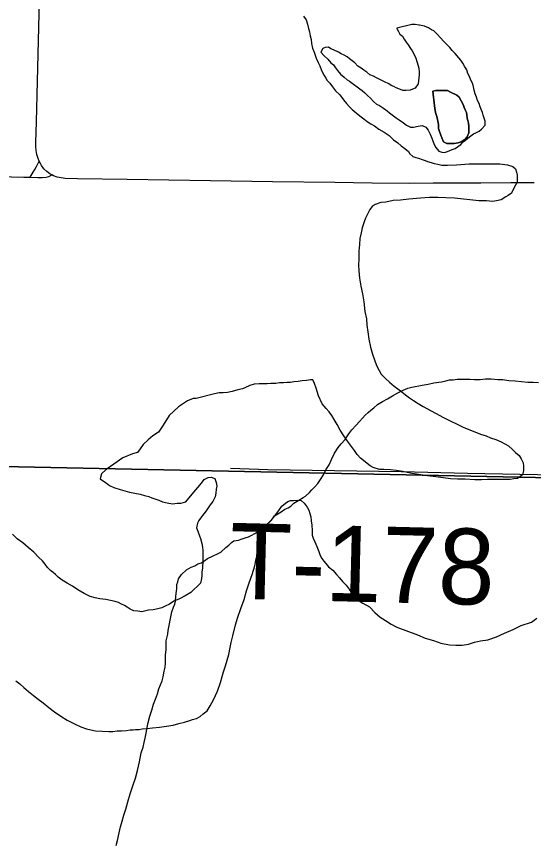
# Model space of a CAD drawing. Extents: x 2.4 to 73.1, y 4.5 to 25.6.
# Drawn here: x 46.8109 to 47.0044, y 18.9136 to 19.223 of the extents above; entities that cross this region are included whole.
import ezdxf

# ---------------------------------------------------------------- set-up
doc = ezdxf.new("R2010")
doc.units = 0
for name, color, linetype in [('GM_X_County_Road', 7, 'Continuous'), ('GM_X_Major_River', 7, 'Continuous'), ('GM_X_Minor_Lake', 7, 'Continuous'), ('GM_X_Minor_River', 7, 'Continuous'), ('GM_X_Section', 7, 'Continuous'), ('GM_X_Township_Road', 7, 'Continuous'), ('GM_X_Township_Road_Text', 7, 'Continuous')]:
    doc.layers.add(name, color=color, linetype=linetype)

msp = doc.modelspace()

# ---------------------------------------------------------------- linework, layer by layer
at = {"layer": 'GM_X_County_Road'}
for points in [[(46.81938, 19.16883), (46.81894, 19.16987), (46.81853, 19.17131), (46.81827, 19.1728), (46.81814, 19.17432), (46.8181, 19.17585), (46.81834, 19.1836), (46.81884, 19.20381), (46.81976, 19.23956)], [(46.82407, 19.16373), (46.8234, 19.16408), (46.8222, 19.16496), (46.82116, 19.16601), (46.82026, 19.1672), (46.81968, 19.16821), (46.81938, 19.16883)], [(47.00465, 19.16076), (46.99592, 19.16071), (46.98475, 19.16065), (46.97616, 19.16061), (46.96691, 19.16056), (46.95803, 19.16051), (46.94405, 19.16061), (46.93007, 19.16079), (46.90677, 19.1611), (46.88345, 19.1615), (46.85236, 19.16193), (46.8337, 19.1622), (46.82907, 19.16235), (46.82757, 19.16254), (46.82611, 19.16287), (46.82471, 19.16338), (46.82407, 19.16373)]]:
    msp.add_lwpolyline(points, dxfattribs=at)
at = {"layer": 'GM_X_Major_River'}
for points in [[(46.91833, 19.22316), (46.91928, 19.22183), (46.91984, 19.22012), (46.92022, 19.21859), (46.9206, 19.21726), (46.92079, 19.21574), (46.92116, 19.21441), (46.92135, 19.21289), (46.92173, 19.21118), (46.9223, 19.20966), (46.92305, 19.20737), (46.92381, 19.20585), (46.92438, 19.20452), (46.92494, 19.20319), (46.92551, 19.20185), (46.92608, 19.2009), (46.92665, 19.19995), (46.92722, 19.199), (46.92817, 19.19805), (46.92912, 19.19671), (46.93025, 19.19519), (46.93196, 19.19366), (46.93329, 19.19176), (46.93443, 19.19043), (46.93538, 19.18928), (46.93651, 19.18814), (46.93803, 19.18699), (46.93936, 19.18585), (46.94088, 19.1847), (46.94221, 19.18375), (46.94354, 19.18279), (46.94487, 19.18203), (46.94658, 19.18088), (46.94848, 19.17974), (46.95038, 19.1784), (46.95208, 19.17688), (46.9536, 19.17573), (46.95493, 19.17459), (46.95626, 19.17363), (46.95759, 19.17249), (46.95816, 19.17154)], [(46.9356, 19.20714), (46.93465, 19.20791), (46.93351, 19.20848), (46.93237, 19.20906), (46.93142, 19.20963), (46.92952, 19.21058), (46.92857, 19.21097), (46.92762, 19.21154), (46.92648, 19.21135), (46.92553, 19.21098), (46.92477, 19.20965), (46.9261, 19.20831), (46.92742, 19.20698), (46.92856, 19.20565), (46.92951, 19.20488), (46.93027, 19.20374), (46.93103, 19.20279), (46.93217, 19.20145), (46.9335, 19.20031), (46.93464, 19.19936), (46.93558, 19.19878), (46.9371, 19.19764), (46.93843, 19.19668), (46.93938, 19.19592), (46.94033, 19.19535), (46.94128, 19.19439), (46.94223, 19.19344), (46.94337, 19.19249), (46.94451, 19.19115), (46.94565, 19.1902), (46.94678, 19.18963), (46.9483, 19.18867), (46.94963, 19.18772), (46.95058, 19.18696), (46.95305, 19.18505), (46.95419, 19.18428), (46.95571, 19.18314), (46.95685, 19.18237), (46.95837, 19.18161), (46.95951, 19.18161), (46.96122, 19.18198), (46.96274, 19.18217), (46.96407, 19.18159), (46.96502, 19.18045), (46.96578, 19.17893), (46.96635, 19.17741), (46.96672, 19.17645), (46.96729, 19.17512), (46.96786, 19.17398), (46.969, 19.17264), (46.97014, 19.17226), (46.97109, 19.17207), (46.97223, 19.17245), (46.97394, 19.1732), (46.97508, 19.17358), (46.97718, 19.17509), (46.97813, 19.17604), (46.97908, 19.1768), (46.98042, 19.17793), (46.98194, 19.17907), (46.98289, 19.17945), (46.98403, 19.18001), (46.98499, 19.18077), (46.98632, 19.18229), (46.98632, 19.18381), (46.98594, 19.18495), (46.98557, 19.18609), (46.98538, 19.18704), (46.985, 19.18799), (46.98443, 19.18913), (46.98405, 19.19046), (46.98348, 19.19161), (46.98311, 19.19275), (46.98254, 19.19408), (46.98216, 19.19541), (46.98179, 19.19731), (46.98141, 19.19827), (46.98103, 19.19922), (46.98046, 19.20055), (46.97989, 19.20169), (46.97951, 19.20302), (46.97876, 19.20416), (46.978, 19.2055), (46.97724, 19.20664), (46.97648, 19.20759), (46.97515, 19.20912), (46.97401, 19.21026), (46.97307, 19.2114), (46.97212, 19.21236), (46.97098, 19.2135), (46.96946, 19.21522), (46.96832, 19.21636), (46.96718, 19.21769), (46.96623, 19.21808), (46.96509, 19.21884), (46.96357, 19.21941), (46.96243, 19.21961), (46.9618, 19.21974)], [(46.95331, 19.21869), (46.95331, 19.2185), (46.95387, 19.21735), (46.95444, 19.2164), (46.95539, 19.21564), (46.95596, 19.2145), (46.95672, 19.21335), (46.95748, 19.2124), (46.95842, 19.21107), (46.95899, 19.21012), (46.95975, 19.20878), (46.96032, 19.20745), (46.96089, 19.20574), (46.96145, 19.20365), (46.96164, 19.20213), (46.96164, 19.20118), (46.96145, 19.20004), (46.96125, 19.19776), (46.96011, 19.19624), (46.95916, 19.19586), (46.95821, 19.19548), (46.95668, 19.1953), (46.95554, 19.1953), (46.95402, 19.19588), (46.95307, 19.19626), (46.95212, 19.19683), (46.95117, 19.19722), (46.95022, 19.19779), (46.9487, 19.19855), (46.94737, 19.19913), (46.94566, 19.20008), (46.94453, 19.20066), (46.94319, 19.20123), (46.94206, 19.20218), (46.94092, 19.20295), (46.93997, 19.20371), (46.93864, 19.20448), (46.9375, 19.20562), (46.9356, 19.20714)], [(46.9618, 19.21974), (46.96148, 19.2198), (46.96015, 19.22), (46.95882, 19.22), (46.95331, 19.21869)], [(46.95816, 19.17154), (46.9593, 19.17058), (46.96044, 19.1702), (46.96139, 19.17001), (46.96272, 19.16943), (46.96386, 19.16905), (46.96481, 19.16867), (46.96614, 19.16828), (46.96728, 19.1679), (46.96861, 19.1677), (46.97013, 19.16732), (46.97222, 19.16731), (46.97564, 19.16749), (46.9804, 19.16786), (46.98743, 19.16784), (46.9918, 19.16782), (46.99466, 19.16744), (46.99675, 19.16686), (46.9977, 19.16591), (46.99807, 19.16477), (46.99826, 19.16362), (46.99826, 19.16248), (46.99826, 19.16096), (46.99768, 19.15982), (46.99673, 19.15793), (46.99616, 19.15679), (46.99501, 19.15603), (46.99406, 19.15546), (46.99235, 19.15433), (46.99064, 19.15395), (46.98912, 19.15377), (46.98683, 19.15397), (46.98398, 19.15397), (46.97486, 19.15495), (46.97163, 19.15515), (46.96858, 19.15516), (46.96554, 19.15517), (46.96212, 19.15499), (46.95774, 19.15462), (46.9547, 19.15425), (46.95185, 19.15407), (46.94919, 19.15351), (46.94729, 19.15332), (46.94519, 19.15257), (46.94405, 19.15181), (46.9431, 19.15068), (46.94233, 19.14897), (46.94157, 19.14745), (46.941, 19.14612), (46.94023, 19.14384), (46.93985, 19.14194), (46.93946, 19.13986), (46.93927, 19.13757), (46.93908, 19.13511), (46.93907, 19.13225), (46.93887, 19.12997), (46.93906, 19.12769), (46.93925, 19.12503), (46.93981, 19.12199), (46.94038, 19.11914), (46.94094, 19.11609), (46.94131, 19.11248), (46.94188, 19.10982), (46.94206, 19.10735), (46.94244, 19.10488), (46.94282, 19.10221), (46.94338, 19.09917), (46.94414, 19.09651), (46.94489, 19.09441), (46.94565, 19.09232), (46.9466, 19.09042), (46.94735, 19.08909), (46.94906, 19.08737), (46.95058, 19.08604), (46.95229, 19.08451), (46.95362, 19.08356), (46.95514, 19.08241), (46.95646, 19.08127), (46.95798, 19.08012), (46.9595, 19.07917), (46.96121, 19.07802), (46.96311, 19.07688), (46.97071, 19.07286), (46.97318, 19.07152), (46.97584, 19.07037), (46.97812, 19.06923), (46.98021, 19.06827), (46.98249, 19.0675), (46.98458, 19.06655), (46.98667, 19.06597), (46.98838, 19.06521), (46.99028, 19.06463), (46.99237, 19.06367), (46.99503, 19.06214), (46.99655, 19.06081), (46.99768, 19.05967), (46.99901, 19.05852), (46.99977, 19.05738), (47.00053, 19.05586), (47.00072, 19.05452), (47.00071, 19.053)], [(47.00071, 19.053), (47.00033, 19.05129), (46.99938, 19.05054), (46.99843, 19.04997), (46.9971, 19.04978), (46.99576, 19.0496), (46.99443, 19.0496), (46.9931, 19.04961), (46.99215, 19.04961), (46.99082, 19.04961), (46.9893, 19.04962), (46.98721, 19.04962), (46.98492, 19.04944), (46.98245, 19.04945), (46.97884, 19.04965), (46.97599, 19.04966), (46.97333, 19.04986), (46.97067, 19.05024), (46.96782, 19.05063), (46.96477, 19.05102), (46.96135, 19.05141), (46.95831, 19.05199), (46.95546, 19.05257), (46.95299, 19.05296), (46.9509, 19.05316), (46.94843, 19.05335), (46.94691, 19.05336), (46.94558, 19.05374), (46.94444, 19.05412), (46.9433, 19.0547), (46.93969, 19.05756), (46.93836, 19.05889), (46.93741, 19.06042), (46.93628, 19.06194), (46.93514, 19.06346), (46.93343, 19.06594), (46.9321, 19.06804), (46.93097, 19.07013), (46.92983, 19.07203), (46.92888, 19.07356), (46.92793, 19.07489), (46.9268, 19.07622), (46.92528, 19.07794), (46.92395, 19.08098), (46.92301, 19.08384), (46.92244, 19.08555), (46.92187, 19.08688), (46.92092, 19.08689), (46.9194, 19.0867), (46.91788, 19.08651), (46.91636, 19.08633), (46.91464, 19.08614), (46.9135, 19.08596), (46.91217, 19.08596), (46.91084, 19.08578), (46.90932, 19.08578), (46.90799, 19.08559), (46.90704, 19.0856), (46.90609, 19.0856), (46.90476, 19.08541), (46.90305, 19.08542), (46.90171, 19.08542), (46.89981, 19.08524), (46.89829, 19.08486), (46.89639, 19.08392), (46.89544, 19.08354), (46.89372, 19.08317), (46.89163, 19.0826), (46.88992, 19.08223), (46.88821, 19.08204), (46.88669, 19.08205), (46.88498, 19.08167), (46.87813, 19.07998), (46.87699, 19.07999), (46.87489, 19.07904), (46.87147, 19.07677), (46.86804, 19.07355), (46.86575, 19.06995), (46.86403, 19.06729), (46.86194, 19.06597), (46.86022, 19.06445), (46.85832, 19.06275), (46.85718, 19.06104), (46.85622, 19.05971), (46.85432, 19.05915), (46.85071, 19.05764), (46.84728, 19.05537), (46.84442, 19.05329), (46.84271, 19.05177), (46.84213, 19.04987), (46.84346, 19.04892), (46.84441, 19.04835), (46.84574, 19.04739), (46.84726, 19.04663), (46.84973, 19.04586), (46.85144, 19.04528), (46.85315, 19.0449), (46.85714, 19.04413), (46.85885, 19.04355), (46.86037, 19.04317), (46.86151, 19.04278)], [(46.86151, 19.04278), (46.86266, 19.0424), (46.86417, 19.04182), (46.8655, 19.04125), (46.86722, 19.04086), (46.86931, 19.04048), (46.87102, 19.04066), (46.87235, 19.04066), (46.87425, 19.04122), (46.8773, 19.04483), (46.87882, 19.04653), (46.88016, 19.04824), (46.88111, 19.04957), (46.88263, 19.05032), (46.88378, 19.05051), (46.8851, 19.04993), (46.88567, 19.04841), (46.88586, 19.04708), (46.88567, 19.04594), (46.88548, 19.04442), (46.88528, 19.04309), (46.88433, 19.04138), (46.88337, 19.04006), (46.88242, 19.03854), (46.88147, 19.0374), (46.88052, 19.03607), (46.87975, 19.03512), (46.87918, 19.03418), (46.87861, 19.03323), (46.87823, 19.03152), (46.87879, 19.03019), (46.87936, 19.02847), (46.87974, 19.02752), (46.88031, 19.02562), (46.88049, 19.02429), (46.88068, 19.02296), (46.88068, 19.02106), (46.88068, 19.01992), (46.88067, 19.0184), (46.88048, 19.01726), (46.88048, 19.01631), (46.88029, 19.01498), (46.88028, 19.01365), (46.88009, 19.01251), (46.87971, 19.0108), (46.87609, 19.0072), (46.87399, 19.00606), (46.8719, 19.00493), (46.86981, 19.00399), (46.8681, 19.00285), (46.86657, 19.0021), (46.86524, 19.00153), (46.86372, 19.00115), (46.86201, 19.00078), (46.8603, 19.00059), (46.85782, 19.00003), (46.8563, 19.00023), (46.85478, 19.00042), (46.85345, 19.001), (46.85231, 19.00176), (46.85136, 19.00233), (46.85022, 19.00291), (46.84908, 19.00348), (46.84775, 19.00386), (46.84604, 19.00425), (46.84433, 19.00463), (46.84205, 19.00483), (46.84034, 19.00521), (46.83844, 19.00579), (46.83616, 19.00694), (46.83388, 19.00828), (46.83179, 19.00961), (46.82989, 19.01076), (46.82799, 19.01191), (46.82647, 19.01305), (46.82553, 19.014), (46.82458, 19.01477), (46.82363, 19.01553), (46.82249, 19.01667), (46.82154, 19.01782), (46.82059, 19.01915), (46.81907, 19.02048), (46.81737, 19.02239), (46.81528, 19.02411), (46.81319, 19.02582), (46.8111, 19.02735), (46.80939, 19.02907)], [(46.81062, 18.97414), (46.81214, 18.97299), (46.81366, 18.97166), (46.81537, 18.97013), (46.81726, 18.96861), (46.81897, 18.96727), (46.82087, 18.96593), (46.82296, 18.96422), (46.82505, 18.9625), (46.82752, 18.96097), (46.8298, 18.95945), (46.83284, 18.95791), (46.83493, 18.95696), (46.83702, 18.95619), (46.83873, 18.95581), (46.84044, 18.95542), (46.84538, 18.95521), (46.8469, 18.95521), (46.84861, 18.9554), (46.85013, 18.95539), (46.85204, 18.95558), (46.85337, 18.95576), (46.85451, 18.95576), (46.85546, 18.95595), (46.85679, 18.95594), (46.85793, 18.95613), (46.85964, 18.95631), (46.86173, 18.9565), (46.8644, 18.95687), (46.86706, 18.95724), (46.86953, 18.95761), (46.87162, 18.95818), (46.87372, 18.95874), (46.87581, 18.9593), (46.87676, 18.95968), (46.87828, 18.96006), (46.87962, 18.96081), (46.88076, 18.96176), (46.88228, 18.9629), (46.88342, 18.96479), (46.88457, 18.96707), (46.8861, 18.9703), (46.88724, 18.97352), (46.88782, 18.9758), (46.88839, 18.97751), (46.88916, 18.97979), (46.88973, 18.98188), (46.89031, 18.98397), (46.89088, 18.98663), (46.89126, 18.98853), (46.89184, 18.991), (46.8928, 18.99517), (46.89375, 18.99802), (46.8949, 19.00125), (46.89605, 19.00467), (46.89701, 19.00789), (46.89796, 19.01093), (46.89911, 19.01397), (46.90007, 19.0172), (46.90064, 19.01986), (46.90141, 19.02233), (46.90198, 19.02461), (46.90313, 19.03144), (46.90409, 19.0322), (46.90618, 19.03428), (46.90847, 19.03713), (46.91018, 19.03959), (46.91152, 19.04073), (46.91247, 19.0413), (46.91342, 19.04168), (46.91456, 19.04167), (46.91608, 19.04186), (46.91741, 19.04166), (46.91855, 19.04071), (46.91969, 19.03918), (46.92026, 19.03804), (46.92064, 19.0369), (46.92101, 19.03557), (46.9212, 19.03405), (46.92139, 19.03253), (46.92158, 19.03044), (46.92157, 19.02873), (46.92195, 19.02759), (46.92252, 19.02625), (46.92328, 19.02454), (46.92403, 19.02264), (46.9246, 19.02112), (46.92517, 19.01997), (46.92593, 19.01902), (46.92669, 19.01807)], [(46.92669, 19.01807), (46.92763, 19.01692), (46.92934, 19.01559), (46.93067, 19.01406), (46.93181, 19.01273), (46.93295, 19.0114), (46.93428, 19.01006), (46.93541, 19.00854), (46.93617, 19.00721), (46.93769, 19.00549), (46.93883, 19.00435), (46.94054, 19.0032), (46.94301, 19.00186), (46.94509, 18.99977), (46.94699, 18.99805), (46.94908, 18.99671), (46.95117, 18.99538), (46.95326, 18.99423), (46.96105, 18.99136), (46.9639, 18.99021), (46.96694, 18.98925), (46.96979, 18.98829), (46.97302, 18.98771), (46.9753, 18.98751), (46.97778, 18.9875), (46.98006, 18.98788), (46.98234, 18.98863), (46.98462, 18.98919), (46.98728, 18.98957), (46.99052, 18.9907), (46.99357, 18.99202), (46.9968, 18.99334), (46.99984, 18.99485), (47.00365, 18.99617), (47.00574, 18.99768)]]:
    msp.add_lwpolyline(points, dxfattribs=at)
at = {"layer": 'GM_X_Minor_Lake'}
for points in [[(46.98023, 19.181), (46.98023, 19.18195), (46.98004, 19.18309), (46.97985, 19.18404), (46.97966, 19.18499), (46.97948, 19.18613), (46.97929, 19.18708), (46.97891, 19.18803), (46.97853, 19.18898), (46.97815, 19.19012), (46.97739, 19.19146), (46.97664, 19.19279), (46.97569, 19.19355), (46.97341, 19.1947), (46.97227, 19.19527), (46.97075, 19.19528), (46.96961, 19.19528), (46.9679, 19.19529), (46.96675, 19.1951)], [(46.96675, 19.1951), (46.9679, 19.19529), (46.96961, 19.19528), (46.97075, 19.19528), (46.97227, 19.19527), (46.97341, 19.1947), (46.97569, 19.19355), (46.97664, 19.19279), (46.97739, 19.19146), (46.97815, 19.19012), (46.97853, 19.18898), (46.97891, 19.18803), (46.97929, 19.18708), (46.97948, 19.18613), (46.97966, 19.18499), (46.97985, 19.18404), (46.98004, 19.18309), (46.98023, 19.18195), (46.98023, 19.181), (46.98022, 19.17948), (46.97965, 19.17796), (46.9787, 19.17701), (46.97736, 19.17606), (46.97622, 19.17569), (46.9747, 19.1755), (46.97299, 19.17551), (46.97204, 19.17551), (46.97071, 19.17608), (46.97014, 19.1776), (46.96939, 19.17951), (46.96882, 19.18103), (46.96882, 19.18255), (46.96844, 19.18445), (46.96826, 19.18559), (46.96769, 19.18712), (46.9675, 19.18864), (46.96731, 19.18959), (46.96675, 19.1951)], [(46.96675, 19.1951), (46.96731, 19.18959), (46.9675, 19.18864), (46.96769, 19.18712), (46.96826, 19.18559), (46.96844, 19.18445), (46.96882, 19.18255), (46.96882, 19.18103), (46.96939, 19.17951), (46.97014, 19.1776), (46.97071, 19.17608), (46.97204, 19.17551), (46.97299, 19.17551), (46.9747, 19.1755), (46.97622, 19.17569), (46.97736, 19.17606), (46.9787, 19.17701), (46.97965, 19.17796), (46.98022, 19.17948), (46.98023, 19.181)]]:
    msp.add_lwpolyline(points, dxfattribs=at)
at = {"layer": 'GM_X_Minor_River'}
for points in [[(46.91815, 19.04282), (46.91911, 19.04339), (46.92063, 19.04471), (46.92139, 19.04566), (46.92253, 19.0468), (46.92368, 19.04812), (46.92463, 19.04964), (46.92578, 19.05135), (46.92673, 19.05325), (46.92788, 19.05514), (46.92883, 19.05704), (46.92998, 19.05951), (46.93131, 19.0616), (46.93245, 19.06292), (46.93398, 19.06463), (46.93455, 19.06558), (46.93531, 19.06672), (46.93646, 19.06823), (46.93798, 19.06994), (46.93932, 19.07126), (46.94046, 19.07259), (46.94141, 19.07373), (46.94256, 19.07468), (46.94351, 19.07562), (46.94465, 19.07638), (46.94598, 19.07771), (46.94789, 19.07884), (46.94979, 19.07979), (46.95169, 19.08092), (46.9536, 19.08206), (46.95569, 19.083), (46.9574, 19.08376), (46.95892, 19.08413), (46.96273, 19.08488), (46.96501, 19.08525), (46.9671, 19.08582), (46.96996, 19.08619), (46.97167, 19.08656), (46.973, 19.08694), (46.97433, 19.08694), (46.97585, 19.08712), (46.98061, 19.08711), (46.98232, 19.0871), (46.98441, 19.0871), (46.9865, 19.08728), (46.98859, 19.08728), (46.99106, 19.08708), (46.99296, 19.08707), (46.99525, 19.08669), (46.99753, 19.08649), (47, 19.08629), (47.00228, 19.08609), (47.00437, 19.08609), (47.00627, 19.08589)], [(46.84812, 18.91246), (46.84869, 18.91435), (46.84927, 18.9172), (46.84985, 18.91948), (46.85042, 18.92157), (46.851, 18.92385), (46.85176, 18.92613), (46.85253, 18.92879), (46.85348, 18.93183), (46.85444, 18.93486), (46.85539, 18.93771), (46.85616, 18.94056), (46.85693, 18.94379), (46.8575, 18.94721), (46.85827, 18.9493), (46.85865, 18.95101), (46.85904, 18.95271), (46.85942, 18.95462), (46.8598, 18.9567), (46.86019, 18.9586), (46.86076, 18.96088), (46.86153, 18.96316), (46.8621, 18.96544), (46.86287, 18.96734), (46.86363, 18.96924), (46.86421, 18.97114), (46.86478, 18.97265), (46.86535, 18.97417), (46.86574, 18.97569), (46.86612, 18.97778), (46.8665, 18.9793), (46.8667, 18.98082), (46.8667, 18.98234), (46.8667, 18.98386), (46.8669, 18.98576), (46.8669, 18.98918), (46.86748, 18.99165), (46.86767, 18.99298), (46.86786, 18.99431), (46.86863, 18.99811), (46.86902, 19.00001), (46.86959, 19.00172), (46.87016, 19.00286), (46.87035, 19.004), (46.87055, 19.0059), (46.87074, 19.0078), (46.87093, 19.00875), (46.87094, 19.01027), (46.87132, 19.01122), (46.87151, 19.01236), (46.87266, 19.01406), (46.87456, 19.01577), (46.87627, 19.01671), (46.87761, 19.01728), (46.87875, 19.01804), (46.88008, 19.01841), (46.88103, 19.01898), (46.88236, 19.01993), (46.88427, 19.02087), (46.88636, 19.02182), (46.88731, 19.02238), (46.88922, 19.02409), (46.89036, 19.02504), (46.89131, 19.02598), (46.89226, 19.02655), (46.89398, 19.02692), (46.89531, 19.0273), (46.89645, 19.02768), (46.89778, 19.02805), (46.89873, 19.02862), (46.90007, 19.02938), (46.90159, 19.03032), (46.90311, 19.03165), (46.90464, 19.03279), (46.90578, 19.03392), (46.90673, 19.03487), (46.90749, 19.03601), (46.90997, 19.03752), (46.9113, 19.03847), (46.91263, 19.03903), (46.91359, 19.0396), (46.91473, 19.04074), (46.91663, 19.04187), (46.91815, 19.04282)]]:
    msp.add_lwpolyline(points, dxfattribs=at)
at = {"layer": 'GM_X_Section'}
for points in [[(47.03245, 19.55398), (47.02331, 19.04995), (46.52121, 19.06037), (46.53339, 19.56491)], [(47.02331, 19.04995), (47.0144, 18.54724), (46.5083, 18.5566), (46.52121, 19.06037)]]:
    msp.add_lwpolyline(points, close=True, dxfattribs=at)
at = {"layer": 'GM_X_Township_Road'}
for points in [[(46.59173, 19.17427), (46.59638, 19.17377), (46.6072, 19.17261), (46.61958, 19.17138), (46.63505, 19.16983), (46.65982, 19.16744), (46.67531, 19.166), (46.68771, 19.16503), (46.69703, 19.16458), (46.71258, 19.16423), (46.73747, 19.16408), (46.77012, 19.16358), (46.78412, 19.16343), (46.79967, 19.16322), (46.81365, 19.16288), (46.81593, 19.16278)], [(46.81593, 19.16278), (46.81712, 19.16475), (46.81773, 19.16575), (46.81831, 19.16683), (46.81938, 19.16883)], [(46.81593, 19.16278), (46.8188, 19.16266), (46.82049, 19.16268), (46.82192, 19.16281), (46.82302, 19.16314), (46.82407, 19.16373)], [(46.89101, 19.05378), (46.90502, 19.05335), (46.92993, 19.05296), (46.95484, 19.05253), (46.97976, 19.05192), (47.01245, 19.05133), (47.02459, 19.05112)]]:
    msp.add_lwpolyline(points, dxfattribs=at)

# ---------------------------------------------------------------- texts
at = {"layer": 'GM_X_Township_Road_Text'}
msp.add_text('T-178', height=0.028409, rotation=358.5966, dxfattribs=at).set_placement((46.89036, 19.00497))

doc.saveas('drawing.dxf')
